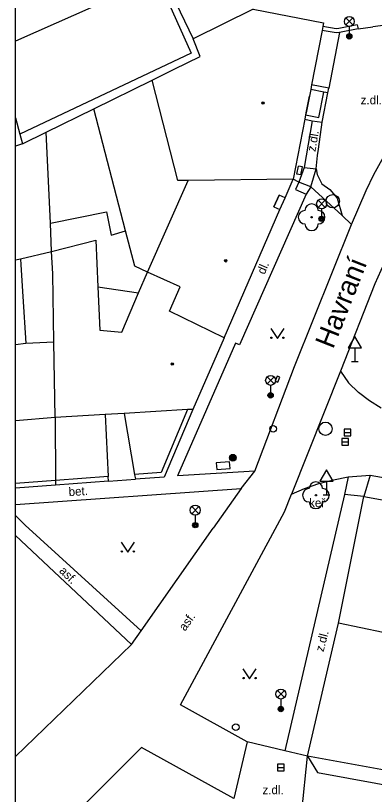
# Model space of a CAD drawing. Extents: x -596024 to -594475, y -1163820 to -1161957.
# Drawn here: x -596024.4 to -595997.5, y -1162918.1 to -1162859.7 of the extents above; entities that cross this region are included whole.
import ezdxf

# ---------------------------------------------------------------- set-up
doc = ezdxf.new("R2010")
doc.units = 0
for name, color, linetype in [('Level 10', 7, 'Continuous'), ('Level 11', 7, 'Continuous'), ('Level 22', 7, 'Continuous'), ('Level 24', 7, 'Continuous'), ('Level 25', 7, 'Continuous'), ('Level 27', 7, 'Continuous'), ('Level 28', 7, 'Continuous'), ('Level 33', 7, 'Continuous'), ('Level 34', 7, 'Continuous'), ('Level 36', 7, 'Continuous'), ('Level 39', 7, 'Continuous'), ('Level 40', 7, 'Continuous'), ('Level 42', 7, 'Continuous'), ('Level 49', 7, 'Continuous'), ('Level 5', 7, 'Continuous'), ('Level 6', 7, 'Continuous'), ('Level 7', 7, 'Continuous'), ('Level 8', 7, 'Continuous'), ('Vrstva 63', 7, 'Continuous')]:
    doc.layers.add(name, color=color, linetype=linetype)

msp = doc.modelspace()

# ---------------------------------------------------------------- linework, layer by layer
at = {"layer": 'Level 10'}
msp.add_line((-596015.71, -1162906.83), (-596024.42, -1162915.238), dxfattribs=at)
for points in [[(-595999.2, -1162875.33), (-595998.1, -1162872.78), (-595997.51, -1162871.58), (-595996.15, -1162869.11), (-595994.16, -1162866), (-595991.08, -1162862.02), (-595988.15, -1162858.53)], [(-595993.83, -1162872.09), (-595995.42, -1162875.33), (-595996.78, -1162878.29), (-595997.44, -1162879.78), (-596000.02, -1162886.34)], [(-596006.45, -1162893.83), (-596003.48, -1162885.98), (-595999.2, -1162875.33)], [(-596000.02, -1162886.34), (-595999.41, -1162887.2)], [(-595996.96, -1162889.12), (-595997.84, -1162888.57), (-595998.66, -1162887.93), (-595999.41, -1162887.2)], [(-596007.48, -1162895.13), (-596006.45, -1162893.83)], [(-596003.71, -1162895.57), (-596002.72, -1162895.14), (-596001.65, -1162894.77), (-596000.55, -1162894.48), (-595999.44, -1162894.26)], [(-595999.44, -1162894.26), (-595997.79, -1162894.15), (-595982.44, -1162896.83)], [(-596007.48, -1162895.13), (-596009.59, -1162898.12)], [(-596007.02, -1162914.13), (-596012.03, -1162911.36), (-596004.24, -1162896.89), (-596003.71, -1162895.57)], [(-596015, -1162905.82), (-596009.59, -1162898.12)], [(-596015.71, -1162906.83), (-596015, -1162905.82)], [(-596004.21, -1162914.81), (-596007.02, -1162914.13)], [(-596008.02, -1162918.38), (-596014.96, -1162914.57), (-596017.99, -1162917.58), (-596023.86, -1162923.39), (-596024.42, -1162923.83)], [(-596002.51, -1162915.22), (-596004.21, -1162914.81)], [(-596002.92, -1162919.37), (-596002.51, -1162915.22)]]:
    msp.add_lwpolyline(points, dxfattribs=at)
at = {"layer": 'Level 11'}
for p, q in [((-596024.42, -1162896.335), (-596007.48, -1162895.13)), ((-596023.71, -1162897.89), (-596024.42, -1162897.175)), ((-596024.42, -1162898.663), (-596015.71, -1162906.83))]:
    msp.add_line(p, q, dxfattribs=at)
for points in [[(-596013.76, -1162856.84), (-596011.24, -1162862.48), (-596024.1, -1162868.56)], [(-596013.36, -1162856.66), (-596011.09, -1162861.41)], [(-596000.09, -1162860.93), (-596000.9, -1162865.12)], [(-596018.54, -1162866.65), (-596014.16, -1162864.5)], [(-596000.9, -1162865.12), (-596002.2, -1162864.87)], [(-596000.97, -1162865.46), (-596000.9, -1162865.12)], [(-596002.64, -1162867.11), (-596001.64, -1162867.3), (-596001.27, -1162865.4)], [(-596001.27, -1162865.4), (-596002.26, -1162865.2)], [(-596001.4, -1162867.65), (-596000.97, -1162865.46)], [(-596000.97, -1162865.46), (-596001.27, -1162865.4)], [(-596022.11, -1162868.41), (-596018.54, -1162866.65)], [(-596014.51, -1162878.9), (-596015.47, -1162878.47), (-596016.16, -1162875.81), (-596018.54, -1162866.65)], [(-596002.7, -1162867.44), (-596002.16, -1162867.55)], [(-596002.16, -1162867.55), (-596002.76, -1162871.05)], [(-596002.16, -1162867.55), (-596001.4, -1162867.65)], [(-596001.84, -1162871.17), (-596001.75, -1162870.15), (-596001.68, -1162869.68), (-596001.4, -1162867.65)], [(-596002.76, -1162871.05), (-596003.16, -1162872.16)], [(-596002.76, -1162871.05), (-596001.84, -1162871.17)], [(-596002.25, -1162872.52), (-596001.84, -1162871.17)], [(-596001.84, -1162871.17), (-596001.78, -1162871.59), (-596001.43, -1162872.29), (-596000.83, -1162872.72), (-596000.27, -1162873.37), (-595999.89, -1162874.66)], [(-596003.16, -1162872.16), (-596003.58, -1162871.94)], [(-596003.16, -1162872.16), (-596003.39, -1162872.72), (-596002.6, -1162873.06)], [(-596002.25, -1162872.52), (-596003.16, -1162872.16)], [(-596002.25, -1162872.52), (-596002.6, -1162873.06)], [(-595999.89, -1162874.66), (-596002.25, -1162872.52)], [(-596002.6, -1162873.06), (-596007.6, -1162884.37), (-596007.9, -1162884.23), (-596012.27, -1162894.2)], [(-596021.8, -1162875.23), (-596017.6, -1162874.39), (-596017.23, -1162876.14), (-596016.16, -1162875.81)], [(-595999.2, -1162875.33), (-595999.89, -1162874.66)], [(-596024.06, -1162877.91), (-596024.03, -1162878.36), (-596023.87, -1162880.73), (-596023.64, -1162884.23)], [(-596018.25, -1162880), (-596015.18, -1162880.47)], [(-596000.02, -1162886.34), (-596003.71, -1162895.57)], [(-596017.69, -1162889.59), (-596017.46, -1162894.25)], [(-596016.27, -1162889.5), (-596015.48, -1162894.1)], [(-596021.45, -1162889.81), (-596021.42, -1162894.54)], [(-596006.45, -1162893.83), (-596012.27, -1162894.2)], [(-595999.44, -1162894.26), (-595999.73, -1162895.6)], [(-595997.79, -1162894.15), (-595998.26, -1162895.73)], [(-596021.42, -1162894.54), (-596021.42, -1162894.89)], [(-595999.73, -1162895.6), (-596004.21, -1162914.81)], [(-595998.26, -1162895.73), (-595999.73, -1162895.6)], [(-596015, -1162905.82), (-596023.71, -1162897.89)], [(-596007.02, -1162914.13), (-596008.02, -1162918.38)], [(-596002.51, -1162915.22), (-596001.74, -1162916.44), (-595995.04, -1162917.67), (-595993.97, -1162916.77)]]:
    msp.add_lwpolyline(points, dxfattribs=at)
at = {"layer": 'Level 22'}
for centre in [(-596002.19, -1162874.79), (-596001.87, -1162895.65)]:
    msp.add_circle(centre, 0.05, dxfattribs=at)
for centre, start, end in [((-596002.19, -1162874.29), 0, 180), ((-596002.69, -1162874.79), 90, 270), ((-596001.69, -1162874.79), 270, 90), ((-596002.19, -1162875.29), 180, 0), ((-596001.87, -1162895.15), 0, 180), ((-596002.37, -1162895.65), 90, 270), ((-596001.37, -1162895.65), 270, 90), ((-596001.87, -1162896.15), 180, 0)]:
    msp.add_arc(centre, 0.5, start, end, dxfattribs=at)
at = {"layer": 'Level 24'}
for points in [[(-596003.29, -1162871.55), (-596003.17, -1162870.96)], [(-596002.88, -1162871.01), (-596003.17, -1162870.96)], [(-596002.99, -1162871.6), (-596002.88, -1162871.01)], [(-596002.99, -1162871.6), (-596003.29, -1162871.55)], [(-596004.58, -1162886.79), (-596004.78, -1162886.7), (-596004.94, -1162887.08), (-596004.74, -1162887.17), (-596004.58, -1162886.79)]]:
    msp.add_lwpolyline(points, dxfattribs=at)
msp.add_lwpolyline([(-596009.312, -1162893.703), (-596008.314, -1162893.635), (-596008.348, -1162893.137), (-596009.346, -1162893.205)], close=True, dxfattribs=at)
at = {"layer": 'Level 25'}
for radius in [0.25, 0.2, 0.15, 0.1, 0.05]:
    msp.add_circle((-596008.11, -1162892.83), radius, dxfattribs=at)
at = {"layer": 'Level 27'}
for p, q in [((-595999.74, -1162890.93), (-595999.24, -1162890.93)), ((-595999.92, -1162891.63), (-595999.42, -1162891.63)), ((-596004.76, -1162916.07), (-596004.26, -1162916.07))]:
    msp.add_line(p, q, dxfattribs=at)
for points in [[(-595999.74, -1162891.18), (-595999.24, -1162891.18), (-595999.24, -1162890.68), (-595999.74, -1162890.68)], [(-595999.92, -1162891.88), (-595999.42, -1162891.88), (-595999.42, -1162891.38), (-595999.92, -1162891.38)], [(-596004.76, -1162916.32), (-596004.26, -1162916.32), (-596004.26, -1162915.82), (-596004.76, -1162915.82)]]:
    msp.add_lwpolyline(points, close=True, dxfattribs=at)
for centre in [(-596000.61, -1162873.59), (-596001.15, -1162890.66)]:
    msp.add_circle(centre, 0.5, dxfattribs=at)
at = {"layer": 'Level 28'}
for centre in [(-596005.08, -1162890.66), (-596007.89, -1162913.04)]:
    msp.add_circle(centre, 0.25, dxfattribs=at)
at = {"layer": 'Level 33'}
for p, q in [((-595999.625, -1162860.37), (-595999.095, -1162859.84)), ((-595999.625, -1162859.84), (-595999.095, -1162860.37)), ((-595999.36, -1162860.48), (-595999.36, -1162861.23)), ((-596001.705, -1162874.05), (-596001.175, -1162873.52)), ((-596001.705, -1162873.52), (-596001.175, -1162874.05)), ((-596001.44, -1162874.16), (-596001.44, -1162874.91)), ((-596005.535, -1162887.29), (-596005.005, -1162886.76)), ((-596005.535, -1162886.76), (-596005.005, -1162887.29)), ((-596005.27, -1162887.4), (-596005.27, -1162888.15)), ((-596011.195, -1162897.03), (-596010.665, -1162896.5)), ((-596011.195, -1162896.5), (-596010.665, -1162897.03)), ((-596010.93, -1162897.14), (-596010.93, -1162897.89)), ((-596004.765, -1162910.82), (-596004.235, -1162910.29)), ((-596004.765, -1162910.29), (-596004.235, -1162910.82)), ((-596004.5, -1162910.93), (-596004.5, -1162911.68))]:
    msp.add_line(p, q, dxfattribs=at)
for centre, radius in [((-595999.36, -1162860.105), 0.375), ((-595999.36, -1162861.23), 0.2), ((-595999.36, -1162861.23), 0.145), ((-595999.36, -1162861.23), 0.0876), ((-596001.44, -1162873.785), 0.375), ((-596001.44, -1162874.91), 0.2), ((-596001.44, -1162874.91), 0.145), ((-596001.44, -1162874.91), 0.0876), ((-596005.27, -1162887.025), 0.375), ((-596005.27, -1162888.15), 0.2), ((-596005.27, -1162888.15), 0.145), ((-596005.27, -1162888.15), 0.0876), ((-596010.93, -1162896.765), 0.375), ((-596010.93, -1162897.89), 0.2), ((-596010.93, -1162897.89), 0.145), ((-596010.93, -1162897.89), 0.0876), ((-596004.5, -1162910.555), 0.375), ((-596004.5, -1162911.68), 0.2), ((-596004.5, -1162911.68), 0.145), ((-596004.5, -1162911.68), 0.0876)]:
    msp.add_circle(centre, radius, dxfattribs=at)
at = {"layer": 'Level 34'}
for p, q in [((-595998.95, -1162884.592), (-595998.95, -1162885.61)), ((-595999.2, -1162885.61), (-595998.7, -1162885.61)), ((-596001.07, -1162894.592), (-596001.07, -1162895.61)), ((-596001.32, -1162895.61), (-596000.82, -1162895.61))]:
    msp.add_line(p, q, dxfattribs=at)
for points in [[(-595999.45, -1162884.592), (-595998.45, -1162884.592), (-595998.95, -1162883.726)], [(-596001.57, -1162894.592), (-596000.57, -1162894.592), (-596001.07, -1162893.726)]]:
    msp.add_lwpolyline(points, close=True, dxfattribs=at)
at = {"layer": 'Level 36'}
for points in [[(-596005.26, -1162883.13), (-596004.76, -1162883.88), (-596004.26, -1162883.13)], [(-596016.49, -1162899.16), (-596015.99, -1162899.91), (-596015.49, -1162899.16)], [(-596007.35, -1162908.66), (-596006.85, -1162909.41), (-596006.35, -1162908.66)]]:
    msp.add_lwpolyline(points, dxfattribs=at)
for centre in [(-596005.21, -1162883.83), (-596004.311, -1162883.83), (-596016.44, -1162899.86), (-596015.541, -1162899.86), (-596007.3, -1162909.36), (-596006.401, -1162909.36)]:
    msp.add_circle(centre, 0.05, dxfattribs=at)
at = {"layer": 'Level 39'}
for centre, radius in [((-596005.84, -1162866.23), 0.09), ((-596005.84, -1162866.23), 0.0398), ((-596008.64, -1162878.06), 0.09), ((-596008.64, -1162878.06), 0.0398), ((-596012.65, -1162885.79), 0.09), ((-596012.65, -1162885.79), 0.0398)]:
    msp.add_circle(centre, radius, dxfattribs=at)
at = {"layer": 'Level 5'}
for p, q in [((-596013.76, -1162856.84), (-596024.42, -1162861.593)), ((-596024.42, -1162867.332), (-596024.1, -1162868.56)), ((-596023.91, -1162869.29), (-596024.42, -1162869.467)), ((-596024.42, -1162877.996), (-596024.06, -1162877.91)), ((-596024.42, -1162884.337), (-596023.64, -1162884.23)), ((-596021.45, -1162889.81), (-596024.42, -1162890.074))]:
    msp.add_line(p, q, dxfattribs=at)
for points in [[(-596006.57, -1162859.19), (-596011.09, -1162861.41)], [(-596006.57, -1162859.19), (-596001.29, -1162860.22)], [(-596001.34, -1162860.49), (-596001.4, -1162860.78)], [(-596001.29, -1162860.22), (-596001.34, -1162860.49)], [(-596001.4, -1162860.78), (-596002.2, -1162864.87)], [(-596010.56, -1162862.74), (-596011.09, -1162861.41)], [(-596012.5, -1162863.69), (-596010.56, -1162862.74)], [(-596014.16, -1162864.5), (-596012.5, -1162863.69)], [(-596012.24, -1162872.03), (-596014.16, -1162864.5)], [(-596002.2, -1162864.87), (-596002.26, -1162865.2)], [(-596002.36, -1162865.7), (-596002.61, -1162866.96)], [(-596002.26, -1162865.2), (-596002.36, -1162865.7)], [(-596002.7, -1162867.44), (-596003.58, -1162871.94)], [(-596002.64, -1162867.11), (-596002.7, -1162867.44)], [(-596002.61, -1162866.96), (-596002.64, -1162867.11)], [(-596024.1, -1162868.56), (-596023.91, -1162869.29)], [(-596023.91, -1162869.29), (-596022.11, -1162868.41)], [(-596021.71, -1162877.36), (-596021.8, -1162875.23), (-596022.11, -1162868.41)], [(-596014.51, -1162878.9), (-596011.47, -1162872.03)], [(-596011.47, -1162872.03), (-596012.24, -1162872.03)], [(-596003.58, -1162871.94), (-596011.47, -1162872.03)], [(-596004.18, -1162873.33), (-596003.58, -1162871.94)], [(-596004.64, -1162873.13), (-596005.03, -1162874.02)], [(-596004.18, -1162873.33), (-596004.64, -1162873.13)], [(-596004.57, -1162874.22), (-596004.18, -1162873.33)], [(-596008.75, -1162883.83), (-596004.57, -1162874.22)], [(-596005.03, -1162874.02), (-596004.57, -1162874.22)], [(-596021.71, -1162877.36), (-596018.4, -1162876.5)], [(-596018.4, -1162876.5), (-596018.25, -1162880)], [(-596024.06, -1162877.91), (-596021.71, -1162877.36)], [(-596021.63, -1162879.04), (-596021.71, -1162877.36)], [(-596021.55, -1162884.14), (-596021.63, -1162879.04)], [(-596015.18, -1162880.47), (-596014.51, -1162878.9)], [(-596012.05, -1162880), (-596014.51, -1162878.9)], [(-596018.25, -1162880), (-596018.1, -1162883.26)], [(-596012.85, -1162881.83), (-596012.05, -1162880)], [(-596016.44, -1162883.4), (-596015.18, -1162880.47)], [(-596008.75, -1162883.83), (-596012.85, -1162881.83)], [(-596018.1, -1162883.26), (-596016.44, -1162883.4)], [(-596008.75, -1162883.83), (-596011.11, -1162889.2)], [(-596023.64, -1162884.23), (-596021.55, -1162884.14)], [(-596021.45, -1162889.81), (-596021.55, -1162884.14)], [(-596017.69, -1162889.59), (-596021.45, -1162889.81)], [(-596016.27, -1162889.5), (-596017.69, -1162889.59)], [(-596011.5, -1162889.22), (-596016.27, -1162889.5)], [(-596011.11, -1162889.2), (-596011.5, -1162889.22)], [(-596000.17, -1162905.24), (-595998.26, -1162895.73)], [(-595998.26, -1162895.73), (-595991.05, -1162897.04)], [(-596000.97, -1162908.67), (-596000.17, -1162905.24)], [(-595991.8, -1162906.99), (-596000.17, -1162905.24)], [(-596002.51, -1162915.22), (-596000.97, -1162908.67)], [(-595993.97, -1162916.77), (-596002.51, -1162915.22)]]:
    msp.add_lwpolyline(points, dxfattribs=at)
at = {"layer": 'Level 6'}
for points in [[(-596002.61, -1162866.96), (-596002.36, -1162865.7)], [(-596005.03, -1162874.02), (-596004.64, -1162873.13)]]:
    msp.add_lwpolyline(points, dxfattribs=at)
at = {"layer": 'Level 7'}
for p, q in [((-596021.42, -1162894.54), (-596024.42, -1162894.756)), ((-596021.42, -1162894.89), (-596024.42, -1162895.105))]:
    msp.add_line(p, q, dxfattribs=at)
for points in [[(-595998.76, -1162860.37), (-596000.14, -1162860.63), (-596000.34, -1162860.67), (-596001.34, -1162860.49)], [(-595998.76, -1162860.37), (-595998.7, -1162860.66)], [(-595993.26, -1162859.93), (-595997.6, -1162860.5)], [(-596000.09, -1162860.93), (-596000.34, -1162860.97), (-596001.4, -1162860.78)], [(-595998.7, -1162860.66), (-596000.09, -1162860.93)], [(-596011.5, -1162889.22), (-596013.5, -1162893.95), (-596015.48, -1162894.1)], [(-596011.11, -1162889.2), (-596013.26, -1162894.29), (-596015.42, -1162894.45)], [(-596017.46, -1162894.25), (-596021.42, -1162894.54)], [(-596017.44, -1162894.6), (-596017.46, -1162894.25)], [(-596015.48, -1162894.1), (-596015.42, -1162894.45)], [(-596017.44, -1162894.6), (-596021.42, -1162894.89)]]:
    msp.add_lwpolyline(points, dxfattribs=at)
at = {"layer": 'Level 8'}
for points in [[(-595998.7, -1162860.66), (-595997.6, -1162860.5)], [(-596017.44, -1162894.6), (-596015.42, -1162894.45)]]:
    msp.add_lwpolyline(points, dxfattribs=at)
at = {"layer": 'Vrstva 63'}
msp.add_lwpolyline([(-594475.47, -1163820.23), (-596024.42, -1163820.23), (-596024.42, -1161956.88), (-594475.47, -1161956.88)], close=True, dxfattribs=at)

# ---------------------------------------------------------------- texts
at = {"layer": 'Level 40'}
for p in [(-595998.51, -1162866.32), (-596005.88, -1162918.07), (-596005.88, -1162918.07)]:
    msp.add_text('z.dl.', height=0.65, dxfattribs=at).set_placement(p)
for s, rotation, p in [('z.dl.', 80.27242, (-596001.91, -1162869.91)), ('dl.', 66.48, (-596005.73, -1162879.13)), ('bet.', 3.18, (-596020.42, -1162895.71)), ('asf.', 315.46, (-596021.19, -1162901.37)), ('asf.', 55, (-596011.69, -1162905.88)), ('z.dl.', 75.59, (-596001.3, -1162907.43))]:
    msp.add_text(s, height=0.65, rotation=rotation, dxfattribs=at).set_placement(p)
at = {"layer": 'Level 42'}
msp.add_text('keř', height=0.65, dxfattribs=at).set_placement((-596002.38, -1162896.54))
at = {"layer": 'Level 49'}
msp.add_text('Havraní', height=1.5, rotation=68.41, dxfattribs=at).set_placement((-596000.58, -1162884.73))

doc.saveas('drawing.dxf')
